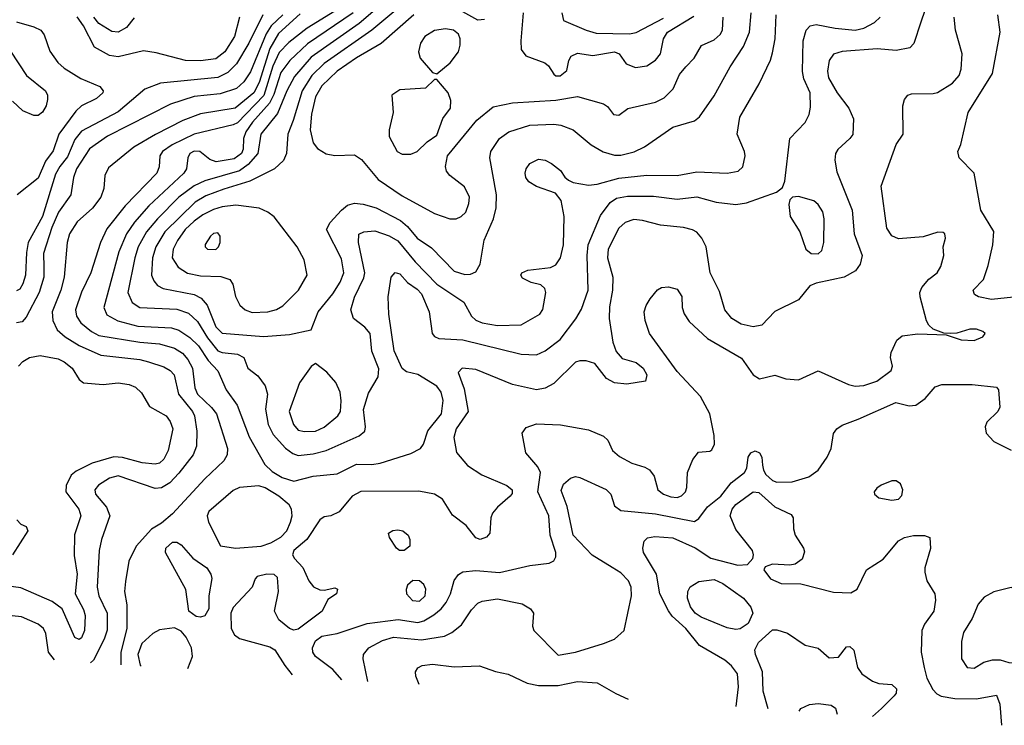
# Model space of a CAD drawing. Extents: x 1173029 to 1307123, y 522559 to 678521.
# Tile 333 of 623: x 1291800 to 1296344, y 523098 to 526353. Entities that reach past the tile are written whole.
import ezdxf

# ---------------------------------------------------------------- set-up
doc = ezdxf.new("R2010")
doc.units = 0

msp = doc.modelspace()

# ---------------------------------------------------------------- linework, layer by layer
at = {"layer": '0CON10XD'}
for points in [[(1293525, 526472.6), (1293366.6, 526335), (1293145, 526179.8), (1293068.3, 526091.7), (1293033.1, 526025), (1292989.7, 525920.3), (1292913.3, 525825), (1292899.8, 525735), (1292855, 525684.8), (1292814.7, 525655.3), (1292655, 525610), (1292605, 525586.7), (1292535.1, 525534.9), (1292435.7, 525435), (1292385.4, 525374.6), (1292347.2, 525305), (1292331.2, 525255), (1292298.9, 525095), (1292318.6, 525048.6), (1292354.8, 525024.8), (1292525, 525017.7), (1292579, 524999), (1292621.3, 524961.3), (1292666.1, 524885), (1292715, 524826.1), (1292735, 524817.5), (1292805, 524809.5), (1292833.8, 524795), (1292853.3, 524745), (1292899.8, 524709.8), (1292933.6, 524663.6), (1292944, 524625), (1292934.2, 524555.8), (1292947.1, 524485), (1292969.3, 524439.3), (1293027, 524377), (1293061.3, 524351.3), (1293085, 524342.5), (1293155, 524349.7), (1293215, 524365.3), (1293367.3, 524432.7), (1293392.2, 524455), (1293395.5, 524475), (1293386.6, 524555), (1293410.3, 524629.7), (1293454.1, 524705), (1293458, 524742), (1293425.5, 524824.5), (1293417.7, 524905), (1293393.6, 524935), (1293341.1, 524975), (1293328.2, 525015), (1293345, 525072.9), (1293387.5, 525162.5), (1293392.2, 525185), (1293363.2, 525325), (1293365, 525363.3), (1293387.5, 525375), (1293439.4, 525379.4), (1293505, 525356.5), (1293545, 525333.1), (1293625, 525236.3), (1293725, 525132.4), (1293849.5, 525049.5), (1293885.5, 524985.5), (1293905, 524966.6), (1293935, 524954.1), (1294005, 524942.7), (1294115, 524945.8), (1294201.2, 524995), (1294214.1, 525015.9), (1294228.8, 525095), (1294223.6, 525113.6), (1294205, 525130), (1294161.2, 525141.2), (1294121.2, 525161.2), (1294113.3, 525175), (1294116.7, 525185), (1294145, 525196.9), (1294250.3, 525209.7), (1294275, 525222.5), (1294296.5, 525255), (1294310.4, 525315), (1294312.1, 525445), (1294299.1, 525519.1), (1294272.5, 525552.5), (1294185.8, 525584.2), (1294150, 525605), (1294135.6, 525625), (1294132.2, 525645), (1294136.7, 525665), (1294155, 525690), (1294195, 525710), (1294225, 525705.6), (1294255, 525690), (1294296.6, 525656.6), (1294315.9, 525625.9), (1294332.3, 525612.3), (1294355, 525602), (1294425, 525590), (1294464.6, 525594.6), (1294565, 525621.3), (1294695, 525636.3), (1294835, 525634.1), (1294925, 525651.8), (1295065, 525644.6), (1295116.1, 525653.9), (1295136.9, 525675), (1295147.8, 525725), (1295145.4, 525745.4), (1295111.5, 525825), (1295123.2, 525903.2), (1295213.1, 526056.9), (1295265, 526166), (1295275, 526200), (1295285.8, 526264.2), (1295290.5, 526375)], [(1293274.7, 526405.3), (1293126.4, 526313.6), (1293041.6, 526248.4), (1292998.1, 526201.9), (1292968.6, 526138.6), (1292926.6, 526003.4), (1292805, 525877.2), (1292785, 525867.8), (1292604.9, 525825.1), (1292504.1, 525775.9), (1292459.3, 525745), (1292447.2, 525725), (1292444, 525675), (1292432.5, 525645), (1292287.1, 525495), (1292201.4, 525388.6), (1292172.2, 525325), (1292128.8, 525185), (1292085, 525095.7), (1292057.4, 525015), (1292061.6, 524985), (1292081.8, 524955), (1292131.5, 524915), (1292165, 524896.7), (1292355, 524865.2), (1292445, 524857.6), (1292515, 524838), (1292550.9, 524815), (1292576.1, 524786.1), (1292597.4, 524745), (1292608.9, 524655), (1292620.3, 524625), (1292685, 524564.7), (1292708.1, 524535), (1292759.7, 524375), (1292758, 524345), (1292742.2, 524317.8), (1292655.2, 524234.8), (1292505, 524074.3), (1292455, 524030), (1292407.6, 524002.4), (1292337.1, 523925), (1292304, 523856), (1292287.9, 523762.1), (1292283.5, 523715), (1292294.2, 523654.2), (1292294.8, 523545), (1292267.2, 523435), (1292266.4, 523376.6)], [(1293338.9, 526385), (1293128.9, 526241.1), (1293047.4, 526165), (1293005, 526108.8), (1292972.3, 526007.7), (1292952.6, 525967.4), (1292875, 525880), (1292843.1, 525835), (1292832.2, 525805), (1292831, 525755), (1292823.1, 525735), (1292790.5, 525710.5), (1292707, 525697), (1292677.7, 525707.7), (1292632, 525745), (1292605, 525745.8), (1292585.5, 525735), (1292576.1, 525715), (1292570, 525665), (1292557.3, 525645), (1292395.8, 525495), (1292330.3, 525419.7), (1292292.2, 525365), (1292258.3, 525281.7), (1292188.2, 525025), (1292202.2, 524992.2), (1292253.5, 524963.5), (1292345, 524939.8), (1292501.1, 524931.1), (1292535, 524920.3), (1292585, 524887.1), (1292625, 524848.3), (1292670.4, 524780.4), (1292713.8, 524733.8), (1292753.1, 524645), (1292804.3, 524574.3), (1292859.5, 524429.5), (1292931.9, 524301.9), (1292965, 524269.2), (1293011.1, 524241.1), (1293065, 524224.6), (1293155, 524247.8), (1293265, 524257.8), (1293355, 524302), (1293425, 524300.6), (1293463.4, 524306.6), (1293605, 524351.5), (1293650, 524375), (1293664.3, 524395), (1293683, 524457), (1293746.6, 524535), (1293753.6, 524596.4), (1293745.3, 524635), (1293725, 524662.3), (1293636.7, 524716.7), (1293585, 524729.2), (1293565, 524744.2), (1293527.6, 524825), (1293504.2, 524994.2), (1293500, 525075), (1293513.8, 525165), (1293532.6, 525187.4), (1293555, 525180.6), (1293590.2, 525140.2), (1293635, 525110), (1293655, 525087.9), (1293690, 525005), (1293704.1, 524905), (1293715, 524891.5), (1293735, 524883.1), (1293845, 524876.2), (1294115, 524810), (1294185, 524807.1), (1294225, 524826.2), (1294295, 524878.5), (1294367.2, 524972.8), (1294392.8, 525017.2), (1294423.8, 525105), (1294418.3, 525265), (1294424.3, 525315), (1294479.7, 525450.3), (1294525, 525510), (1294555, 525529.5), (1294605, 525538.8), (1294725, 525538.4), (1294835, 525524.7), (1294925, 525536.5), (1295015, 525511.3), (1295105, 525500), (1295155, 525507.7), (1295293.1, 525556.9), (1295320.5, 525579.5), (1295331.7, 525608.3), (1295354, 525805), (1295425, 525878), (1295443.3, 525915), (1295448.9, 525948.9), (1295447.5, 526015), (1295419.5, 526079.5), (1295413.3, 526113.3), (1295416.2, 526255), (1295430, 526305), (1295448.8, 526325), (1295475, 526330.5), (1295563.8, 526313.8), (1295655, 526305.3), (1295696.2, 526313.8), (1295745, 526339.5), (1295771.5, 526365)], [(1292741.7, 525571.7), (1292659.4, 525540.6), (1292609.1, 525510.9), (1292470, 525375), (1292427.7, 525305), (1292412.4, 525255), (1292408.4, 525175), (1292418.6, 525148.6), (1292436.3, 525126.3), (1292462.6, 525112.6), (1292605, 525084.8), (1292637.9, 525067.9), (1292665.5, 525035.5), (1292705, 524936.9), (1292735, 524907.1), (1292925, 524892), (1293045, 524900.5), (1293145, 524922.5), (1293177.5, 525005), (1293245, 525088.5), (1293278.4, 525141.6), (1293296.2, 525185), (1293285, 525250), (1293215.6, 525385), (1293232.1, 525417.9), (1293285.3, 525474.7), (1293313.3, 525496.7), (1293345, 525506.2), (1293385, 525502.7), (1293444.6, 525485.4), (1293556.9, 525426.9), (1293589.5, 525399.5), (1293635, 525345.4), (1293700.6, 525300.6), (1293805, 525192.9), (1293855, 525177.1), (1293881.1, 525178.9), (1293905, 525190), (1293924.5, 525225), (1293944.1, 525335.9), (1293986.8, 525435), (1293999.2, 525485), (1294000, 525545), (1293969.5, 525715), (1293974.6, 525745.4), (1294014.7, 525805.3), (1294058, 525835), (1294155, 525866), (1294265, 525871.2), (1294296.7, 525866.7), (1294355, 525844.6), (1294437.8, 525775), (1294493.1, 525743.1), (1294545, 525727.6), (1294575, 525727.6), (1294636.3, 525743.7), (1294683.6, 525766.4), (1294815, 525857.3), (1294915, 525887.1), (1294936.9, 525905), (1295005, 526001.4), (1295079.6, 526135), (1295140.8, 526229.2), (1295168.2, 526295), (1295176.4, 526385)], [(1293545, 526404.8), (1293425.1, 526304.9), (1293205, 526151.2), (1293148.8, 526095), (1293103.8, 526025), (1293062.7, 525887.3), (1293037.8, 525825), (1293031.5, 525735), (1293017.3, 525702.7), (1292975.3, 525664.7), (1292862, 525608), (1292741.7, 525571.7)], [(1295977.3, 526395), (1295959.1, 526340.9), (1295926.9, 526243.1), (1295907.3, 526222.7), (1295845, 526211.5), (1295758, 526218), (1295595, 526206.9), (1295556.2, 526193.8), (1295535.7, 526164.3), (1295527.6, 526115), (1295532.9, 526085), (1295572.5, 526015), (1295626.9, 525945), (1295648.2, 525895), (1295645, 525823.8), (1295631.9, 525805), (1295575, 525754.2), (1295564.5, 525735), (1295561.8, 525705), (1295571.9, 525651.9), (1295641.3, 525475), (1295651.3, 525365), (1295687.5, 525265), (1295678.9, 525225), (1295657.5, 525195), (1295605, 525166), (1295547.5, 525152.5), (1295475, 525138.2), (1295447.1, 525125), (1295395, 525060.6), (1295285, 525006.7), (1295225, 524944.5), (1295185, 524936.4), (1295129.1, 524949.1), (1295087.1, 524975), (1295054.4, 525015), (1295029.1, 525099.1), (1294986.4, 525185), (1294968.5, 525305), (1294947.8, 525345), (1294925, 525372.9), (1294905, 525384.4), (1294863.8, 525393.8), (1294757.5, 525405), (1294675, 525427.3), (1294635, 525430.7), (1294595, 525417.1), (1294565, 525391.5), (1294516.4, 525295), (1294512.4, 525255), (1294537.1, 525165), (1294536.5, 525105), (1294521.8, 525028.2), (1294520, 524975), (1294537.5, 524865), (1294552.3, 524822.3), (1294580.3, 524790.3), (1294645, 524771.8), (1294677.8, 524745), (1294694.2, 524715), (1294687.5, 524685), (1294602.4, 524672.4), (1294545, 524678.6), (1294507.9, 524697.9), (1294455, 524766.7), (1294415, 524780), (1294385, 524780), (1294365, 524772.5), (1294264.7, 524675.3), (1294225, 524653.6), (1294185, 524645.4), (1294075, 524670), (1293905, 524740), (1293842.5, 524745), (1293824.3, 524725), (1293850.7, 524650.7), (1293869.3, 524545), (1293814.1, 524465), (1293803.6, 524426.4), (1293816.3, 524356.3), (1293866.6, 524296.6), (1293932.9, 524252.9), (1294048, 524205), (1294072.9, 524185), (1294072.4, 524167.6), (1294064.3, 524155), (1294005.7, 524105), (1293982.6, 524077.4), (1293974.4, 524055), (1293970, 523985), (1293955, 523965.8), (1293925, 523955.6), (1293905, 523963.1), (1293860.3, 524020.3), (1293797.9, 524067.9), (1293751.1, 524141.1), (1293715, 524164.6), (1293641.4, 524178.6), (1293375, 524176.8), (1293334.8, 524155.2), (1293275, 524082.2), (1293236.7, 524065), (1293205, 524060), (1293185, 524045.7), (1293125.2, 523954.8), (1293065.4, 523905), (1293059.5, 523885), (1293068.2, 523868.2), (1293106.3, 523826.3), (1293134.7, 523764.7), (1293156.2, 523736.2), (1293185, 523722.5), (1293205, 523721.2), (1293255, 523732.5), (1293266.1, 523726.1), (1293262.5, 523705), (1293221.9, 523678.1), (1293195.5, 523625), (1293085, 523542.3), (1293065, 523537.3), (1293045.3, 523545.3), (1292995.7, 523585), (1292975.7, 523625), (1292993.8, 523715), (1292989.5, 523779.5), (1292973.9, 523793.9), (1292940, 523795), (1292896.1, 523783.9), (1292886.4, 523773.6), (1292872.5, 523735), (1292785, 523641.2), (1292774.4, 523615), (1292775.7, 523545), (1292791.4, 523515), (1292815, 523498.1), (1292955, 523460.6), (1292977, 523447), (1293023.5, 523373.5), (1293057.9, 523331.1)], [(1293945, 526354.4), (1293915, 526350.9), (1293845, 526389.6)], [(1294123.4, 526385), (1294112.3, 526255), (1294114.5, 526215), (1294136.6, 526186.6), (1294224.2, 526154.2), (1294240.2, 526140.2), (1294265, 526101.8), (1294275, 526094.6), (1294295, 526094)], [(1294302.5, 526385), (1294309.2, 526349.2), (1294415, 526304.2), (1294461, 526291), (1294615, 526287.5)], [(1292922.1, 526375), (1292857.3, 526245), (1292801.3, 526148.7), (1292760.2, 526109.8), (1292715, 526086.3), (1292449.2, 526060.8), (1292377.8, 526032.2), (1292255, 525927.6), (1292085, 525838.6), (1292055, 525800), (1292020, 525720), (1291985, 525675.2), (1291965, 525640.5), (1291905.5, 525445), (1291839.8, 525325), (1291830.9, 525279.1), (1291826.4, 525175), (1291815, 525134.3), (1291800.6, 525109.4), (1291785, 525101.8)], [(1291785, 526343.5), (1291865, 526320.8), (1291897.5, 526305), (1291913.7, 526283.7), (1291938.5, 526208.5), (1291975.5, 526155), (1292005, 526129.5), (1292081.7, 526081.7), (1292169.2, 526045), (1292185.4, 526025.4), (1292184.3, 526015), (1292155, 525989.1), (1292085, 525955.4), (1292058.9, 525931.1), (1291981.2, 525825), (1291955, 525748.6), (1291919.7, 525700.3), (1291885, 525621.8), (1291788.8, 525545)], [(1293014.5, 526375), (1292961.3, 526325), (1292937.5, 526287.5), (1292865, 526112.5), (1292833.7, 526066.3), (1292800.4, 526035), (1292725, 526011), (1292605, 525998.3), (1292496, 525964), (1292204.5, 525815), (1292122.2, 525757.8), (1292062.5, 525665), (1292048.9, 525625), (1292035.3, 525545), (1291979.8, 525465), (1291948.2, 525395), (1291910, 525275), (1291911.9, 525211.9)], [(1293095, 526380), (1292995, 526289.8), (1292955, 526220.8), (1292905, 526063.2), (1292880, 526015), (1292795, 525944.8), (1292635, 525918.4), (1292552.6, 525887.4), (1292426.5, 525823.5), (1292327.5, 525765), (1292209.8, 525670.2), (1292193.5, 525635), (1292188.5, 525575), (1292174.5, 525535), (1292136.3, 525483.7), (1292065, 525420.9), (1292029.1, 525365), (1292019.4, 525325), (1292005.2, 525164.8), (1291990.5, 525105), (1291949.7, 525005), (1291952.2, 524965), (1291972.8, 524922.8), (1292009.6, 524889.6), (1292075, 524849.8), (1292175.2, 524805.2), (1292355, 524785.3), (1292395, 524775.3), (1292465, 524751.3), (1292495, 524734.5), (1292512.7, 524715), (1292533.6, 524625), (1292597.5, 524545), (1292606.7, 524525), (1292616.9, 524455), (1292615.4, 524385), (1292600.8, 524345), (1292535, 524261.2), (1292492.8, 524217.2), (1292455, 524193.4), (1292425, 524191.2), (1292255, 524249.2), (1292215, 524238.2), (1292164.4, 524205.6), (1292147.3, 524185), (1292149.6, 524165), (1292201.2, 524105), (1292215.5, 524065), (1292176.8, 523955), (1292167.1, 523905), (1292157.8, 523735), (1292165.3, 523695), (1292203.3, 523615), (1292203.4, 523536.6), (1292190.6, 523495), (1292141.2, 523398.8), (1292126.5, 523387)], [(1292813.8, 526365), (1292791.4, 526275), (1292746.7, 526205), (1292705, 526172.8), (1292635, 526162.5), (1292565, 526164.7), (1292430.2, 526200.2), (1292371.4, 526208.6), (1292255, 526181.2), (1292215, 526187.9), (1292145.7, 526225.7), (1292093.8, 526325), (1292065, 526366.2)], [(1292328.3, 526361.7), (1292292.9, 526317.1), (1292255.2, 526294.8), (1292225, 526299.1), (1292165.5, 526335.5), (1292142.7, 526365)], [(1293618.8, 526375), (1293467.6, 526242.4), (1293355, 526177.8), (1293265, 526116.1), (1293195, 526048.4), (1293165, 525997.8), (1293146.7, 525916.7), (1293141.3, 525845), (1293155, 525784.4), (1293175, 525758.2), (1293215, 525733.8), (1293255, 525726.7), (1293345, 525729.6), (1293377.5, 525707.5), (1293455, 525616.4), (1293565, 525540.8), (1293715, 525458.8), (1293785, 525434.6), (1293815, 525434.6)], [(1293287.2, 523308.5), (1293245, 523355.4), (1293164.6, 523415), (1293152.7, 523435), (1293152, 523455), (1293165, 523487.5), (1293195, 523509.2), (1293265, 523521.5), (1293403, 523567), (1293546.9, 523586.9), (1293637.5, 523572.5), (1293665, 523580.6), (1293711.8, 523608.2), (1293745, 523636.1), (1293767.8, 523665), (1293788.2, 523705), (1293805, 523766), (1293825, 523794.2), (1293844.6, 523805.4), (1293905, 523812.5), (1294015, 523802.7), (1294155, 523834.7), (1294243.3, 523846.7), (1294265, 523856.2), (1294274.3, 523875), (1294274.5, 523895), (1294248.2, 523975), (1294241.6, 524065), (1294190.5, 524175), (1294202.9, 524265), (1294190.5, 524290.5), (1294135.5, 524355), (1294119.2, 524445), (1294137.9, 524472.1), (1294185, 524488.2), (1294296.2, 524483.8), (1294425, 524460.6), (1294495, 524431.2), (1294514.1, 524414.1), (1294536, 524365), (1294567.4, 524337.4), (1294625, 524307.1), (1294685, 524288.9), (1294706.2, 524276.2), (1294727.6, 524247.6), (1294745.6, 524185), (1294770.6, 524165), (1294805, 524151.9), (1294835, 524149.4), (1294855, 524157.3), (1294872.5, 524175), (1294879.3, 524195), (1294882.5, 524265), (1294906, 524324), (1294932.1, 524357.9), (1294985, 524362.5), (1294995, 524368.8), (1295006.9, 524395), (1295004.3, 524435), (1294985.4, 524535), (1294941.3, 524615), (1294835, 524730.4), (1294706.2, 524905), (1294686.2, 524965), (1294681.5, 525005), (1294690.6, 525035), (1294709.2, 525065), (1294743.3, 525106.7), (1294762.7, 525117.3), (1294795, 525120), (1294835, 525109.2), (1294855.4, 525075.4), (1294857.9, 525025), (1294866, 524996), (1294890.4, 524960.4), (1294975, 524882.2), (1295131.9, 524791.9), (1295185, 524714.5), (1295215, 524696.5), (1295285, 524714), (1295335.6, 524695.6), (1295395, 524692.2), (1295485, 524732.5), (1295625, 524670), (1295655, 524663.1), (1295695, 524665.6), (1295755.8, 524685), (1295822.5, 524735), (1295828.6, 524755), (1295819.2, 524795), (1295821.7, 524818.3), (1295848, 524875), (1295873.3, 524895), (1295945, 524904.4), (1296075, 524900), (1296145, 524876), (1296205, 524873.5), (1296245, 524890), (1296256.2, 524905), (1296245.4, 524915.4), (1296215, 524925.4), (1296185, 524925.4), (1296125, 524907.5), (1296095, 524906), (1296065, 524907.5), (1296015, 524926.2), (1295995, 524943.3), (1295984.5, 524964.5), (1295955.5, 525075), (1295954.5, 525095), (1295962.9, 525117.1), (1295995, 525155.6), (1296034.2, 525185), (1296051.4, 525215), (1296064.3, 525265), (1296062, 525305), (1296072.5, 525345), (1296070, 525365), (1296061.7, 525371.7), (1296037, 525373), (1295969.3, 525350.7), (1295855, 525341.8), (1295825, 525355.6), (1295801.9, 525391.9), (1295775.7, 525585), (1295845, 525777.5), (1295876.7, 525825), (1295876.2, 525955), (1295884, 525985), (1295898.8, 526005), (1295915, 526011.4), (1296015, 526012.5), (1296035, 526017.8), (1296105, 526060.9), (1296136.2, 526095), (1296145.3, 526124.7), (1296148.8, 526195), (1296118.5, 526305), (1296112.9, 526365)], [(1293815, 525434.6), (1293836.9, 525445), (1293858.2, 525465), (1293872.3, 525505), (1293875.4, 525535), (1293852.2, 525582.2), (1293784.7, 525634.7), (1293769.4, 525655), (1293765.6, 525675.6), (1293774.6, 525725), (1293910.3, 525889.7), (1293985, 525951.2), (1294075, 525969.5), (1294275, 525981.6), (1294375, 525998.2), (1294494.3, 525964.3), (1294512.7, 525952.7), (1294540, 525915), (1294565, 525912), (1294607, 525943), (1294735, 525972.5), (1294775, 525992.3), (1294815.9, 526034.1), (1294845, 526100.8), (1294874.7, 526135.3), (1294912.5, 526175), (1294946.8, 526233.2), (1295005, 526260), (1295032.7, 526285), (1295043.1, 526305), (1295047.3, 526365)], [(1294295, 526094), (1294325, 526118.8), (1294334.5, 526165.5), (1294345, 526184), (1294375, 526198.5), (1294445, 526187.5), (1294545, 526205.3), (1294566.1, 526195), (1294599, 526149), (1294642, 526132), (1294695, 526140.8), (1294735, 526166.2), (1294756.8, 526195), (1294770.7, 526265), (1294789.3, 526295), (1294911.3, 526368.7)], [(1294615, 526287.5), (1294645, 526293.4), (1294770.7, 526359.3)], [(1296415, 525076.2), (1296285, 525062.3), (1296225, 525074.5), (1296206.2, 525085), (1296200.8, 525105), (1296248.1, 525155), (1296269.7, 525219.7), (1296290.4, 525315), (1296296.1, 525376.1), (1296235.6, 525475), (1296204.3, 525644.3), (1296135.7, 525715.7), (1296129.2, 525745), (1296143.4, 525776.6), (1296177.9, 525925), (1296289.5, 526105), (1296324.5, 526295), (1296314.3, 526375)], [(1293725, 526102.5), (1293786.6, 526153.4), (1293824.4, 526205), (1293832.7, 526235), (1293832.9, 526265), (1293825, 526285.6), (1293802, 526305), (1293765, 526310.8), (1293715, 526302.5), (1293670, 526275), (1293649.4, 526245), (1293641.1, 526205), (1293648.6, 526175), (1293705, 526110), (1293725, 526102.5)], [(1291757.8, 526207.8), (1291831.4, 526095), (1291918.9, 526025), (1291928.9, 526005), (1291928.9, 525985), (1291922.2, 525955), (1291905, 525925.7), (1291885, 525911.1), (1291865, 525910.5), (1291815, 525931.9), (1291766.8, 525976.8)], [(1293605, 525733.3), (1293635, 525745.6), (1293680.2, 525789.8), (1293725, 525820.5), (1293753.5, 525896.5), (1293788, 525945), (1293789.5, 525979.5), (1293778, 526015), (1293725, 526077.5), (1293715, 526077.5), (1293672.5, 526037.5), (1293555, 526029.2), (1293517.5, 526005), (1293523.8, 525925), (1293504.4, 525845), (1293504.6, 525814.6), (1293542, 525745), (1293565, 525733.3), (1293605, 525733.3)], [(1295485, 525273.3), (1295501.4, 525288.6), (1295511.2, 525325), (1295512.1, 525435), (1295506.3, 525466.3), (1295485, 525500), (1295465, 525516.9), (1295395, 525538), (1295366.1, 525533.9), (1295355, 525522.5), (1295349.2, 525500.8), (1295355.5, 525445), (1295400.6, 525375), (1295428, 525295), (1295453.3, 525275), (1295485, 525273.3)], [(1292872.9, 525002.9), (1292945, 525004.7), (1292985, 525016.1), (1293015, 525032.3), (1293087.3, 525105), (1293126.7, 525175), (1293112.7, 525245), (1293081.1, 525305), (1292975, 525444), (1292945.4, 525465.4), (1292905, 525483.3), (1292796.9, 525496.9), (1292735, 525489.3), (1292695, 525477.7), (1292645, 525452.5), (1292605, 525423.5), (1292563, 525385), (1292528.1, 525335), (1292508.9, 525295), (1292504.2, 525255), (1292531, 525211), (1292574.4, 525184.4), (1292635, 525171.2), (1292727.7, 525167.7), (1292770, 525155), (1292783.2, 525133.2), (1292796.2, 525076.2), (1292816.2, 525036.2), (1292840.8, 525015), (1292872.9, 525002.9)], [(1292705, 525292.9), (1292717.8, 525305), (1292725.4, 525325.4), (1292725.5, 525355), (1292715, 525370), (1292695, 525366.9), (1292680, 525355), (1292656.4, 525316.4), (1292656.7, 525305), (1292667.5, 525295), (1292705, 525292.9)], [(1291911.9, 525211.9), (1291911, 525165), (1291890.2, 525095), (1291829.7, 524980.3), (1291810.8, 524959.2), (1291785, 524955.3)], [(1291795, 524754.3), (1291815, 524775.7), (1291845, 524794.3), (1291895, 524804.4), (1291978, 524788), (1292005, 524774.6), (1292041.5, 524745), (1292075, 524694), (1292095, 524677.5), (1292185, 524670), (1292255, 524677.9), (1292305, 524670.4), (1292335, 524657.5), (1292361.9, 524631.9), (1292398.7, 524568.7), (1292475.7, 524525), (1292495, 524498.8), (1292506.2, 524465), (1292485.3, 524365), (1292465, 524326.1), (1292445, 524307.5), (1292425, 524302.1), (1292365, 524308.9), (1292275, 524333.4), (1292235, 524335.8), (1292135, 524306.6), (1292059.9, 524270.1), (1292038, 524252), (1292014, 524205), (1292012.8, 524175), (1292072.2, 524095), (1292081.6, 524065), (1292052.8, 523977.2), (1292052.1, 523882.1), (1292064.7, 523795), (1292055.6, 523705), (1292095, 523632.9), (1292102.2, 523605), (1292099.7, 523535), (1292085, 523501.9), (1292075, 523493.3), (1292055, 523502.5), (1291995.5, 523635.5), (1291949.8, 523669.8), (1291805, 523732.4), (1291725, 523743.5)], [(1293114, 524454), (1293165, 524454.7), (1293205, 524472.8), (1293268.7, 524525), (1293280.3, 524545), (1293284, 524595), (1293279.6, 524635), (1293259.6, 524679.6), (1293217.2, 524727.2), (1293165, 524767.5), (1293145, 524753.3), (1293091.7, 524678.3), (1293043.6, 524545), (1293064.1, 524485), (1293085, 524460), (1293114, 524454)], [(1293407, 523300.8), (1293384.5, 523405), (1293386.5, 523425), (1293410.6, 523455), (1293475, 523490), (1293525.8, 523504.2), (1293655, 523493.1), (1293760.5, 523509.5), (1293795, 523526.4), (1293838.8, 523561.2), (1293885, 523631.5), (1293915, 523660.8), (1293935, 523670), (1294005, 523681.2), (1294118.5, 523658.5), (1294157.5, 523635), (1294170.6, 523615), (1294166.7, 523555), (1294173.1, 523535), (1294285, 523421.5), (1294365, 523436), (1294495, 523475.3), (1294545, 523495.4), (1294590, 523535), (1294624, 523695), (1294622.3, 523735), (1294610, 523765), (1294575, 523800.9), (1294535, 523826.2), (1294442.4, 523882.4), (1294355, 523975.6), (1294326.7, 524106.7), (1294298.3, 524181.7), (1294310.2, 524209.8), (1294341.9, 524238.1), (1294365, 524245.5), (1294385, 524240.9), (1294505.9, 524185.9), (1294527.5, 524165), (1294545, 524110), (1294575, 524089.4), (1294735, 524072.9), (1294915, 524038.2), (1294935, 524052.2), (1294974.2, 524105.8), (1295035.4, 524154.6), (1295083, 524217), (1295145.5, 524265), (1295156.5, 524285), (1295162.5, 524335), (1295175, 524355.6), (1295195, 524363.6), (1295215, 524354.4), (1295224.6, 524335), (1295227.8, 524297.8), (1295232, 524275), (1295244, 524255), (1295275, 524228.1), (1295295, 524219.1), (1295365, 524221.8), (1295442, 524245), (1295485, 524274.3), (1295526.9, 524335), (1295544.3, 524375), (1295555.7, 524444.3), (1295570.8, 524465), (1295595, 524482.9), (1295670.2, 524509.8), (1295843, 524587), (1295905, 524571.8), (1295935, 524574.7), (1295979.2, 524605), (1296025, 524658.9), (1296055, 524670), (1296195, 524670), (1296308.3, 524658.3), (1296317.5, 524645), (1296323.3, 524565), (1296313.8, 524545), (1296263.7, 524496.3), (1296256, 524475), (1296260, 524445), (1296295, 524406.6), (1296375, 524367.7)], [(1292795.3, 523915.3), (1292915, 523924.7), (1292959.7, 523940.3), (1293005, 523965.3), (1293032.8, 523995), (1293049.7, 524035), (1293057.3, 524065), (1293054.2, 524095.8), (1293043.3, 524115), (1292995.4, 524155.4), (1292932.9, 524192.9), (1292903, 524203), (1292815, 524195.5), (1292785, 524181.5), (1292672.2, 524085), (1292665.6, 524065), (1292671.1, 524035), (1292726.7, 523926.7), (1292795.3, 523915.3)], [(1295825, 524136.7), (1295855, 524141.9), (1295871.7, 524158.3), (1295875.6, 524185), (1295865, 524212), (1295845, 524225.7), (1295825, 524225.6), (1295775, 524205.5), (1295755, 524192.5), (1295742.9, 524175), (1295745, 524163.8), (1295765, 524147.1), (1295825, 524136.7)], [(1295106.3, 523184.5), (1295116.8, 523275), (1295112.5, 523335), (1295085, 523371.9), (1295055, 523398.5), (1294936.8, 523466.8), (1294874.2, 523545), (1294811.7, 523601.7), (1294794.4, 523625.6), (1294754.6, 523705), (1294738.6, 523795), (1294678.9, 523895), (1294675.4, 523915), (1294682.4, 523947.6), (1294697.5, 523962.5), (1294730.5, 523969.5), (1294815, 523963.6), (1294916.6, 523916.6), (1294989.3, 523869.3), (1295113.8, 523836.2), (1295159.5, 523840.5), (1295182.9, 523867.1), (1295186.9, 523885), (1295182.2, 523905), (1295105, 524001.4), (1295078.2, 524065), (1295088, 524095), (1295105, 524116.7), (1295185, 524175.3), (1295211.5, 524171.5), (1295285, 524105.3), (1295360.2, 524070.2), (1295369.4, 524055), (1295370.8, 524005), (1295378.2, 523975), (1295417.5, 523915), (1295422, 523898), (1295411.5, 523865), (1295378.3, 523841.7), (1295355, 523836.4), (1295275, 523841.5), (1295240.6, 523829.4), (1295234, 523815), (1295265, 523774.4), (1295315, 523752.5), (1295405, 523750.6), (1295555, 523712.7), (1295635, 523709.4), (1295665, 523726.2), (1295708.1, 523815), (1295785.2, 523864.8), (1295855, 523949.4), (1295883.3, 523965), (1295925, 523974.3), (1295975, 523974), (1296000, 523965), (1296003.9, 523913.9), (1295976.9, 523825), (1295976.9, 523805), (1295986.9, 523765), (1296022.9, 523705), (1296026.9, 523675), (1296018.9, 523625), (1295975.3, 523564.7), (1295962.7, 523535), (1295961.1, 523435), (1295973.5, 523365), (1295986.2, 523316.2), (1296013.8, 523263.8), (1296032.6, 523242.6), (1296053, 523233), (1296115, 523221.2), (1296215, 523220.2), (1296307.7, 523237.7), (1296323.8, 523195), (1296331.8, 523098.2)], [(1291786.1, 524046.1), (1291805, 524026.7), (1291830, 524015), (1291837.5, 523995), (1291767.1, 523885)], [(1293575, 523904.3), (1293552.5, 523905), (1293538.8, 523915), (1293506.7, 523965), (1293502.5, 523985), (1293522.7, 523997.3), (1293545, 524000), (1293567.5, 523995), (1293592.5, 523975), (1293600, 523955), (1293600, 523925), (1293575, 523904.3)], [(1292635, 523596.9), (1292615, 523600), (1292581.2, 523625), (1292566.4, 523725), (1292473.1, 523895), (1292474.5, 523915.5), (1292505, 523943.1), (1292525, 523943.3), (1292545, 523931.1), (1292599.7, 523869.7), (1292662.9, 523825), (1292681.8, 523795), (1292686.5, 523775), (1292672.9, 523695), (1292672.7, 523635), (1292655, 523603.6), (1292635, 523596.9)], [(1293645, 523670), (1293670.8, 523695), (1293675, 523726), (1293665, 523747.3), (1293645, 523764.6), (1293615, 523765.4), (1293590.5, 523745), (1293583.1, 523725), (1293584.6, 523705), (1293613.2, 523673.2), (1293645, 523670)], [(1295105, 523539.6), (1295065, 523548), (1294945, 523597.6), (1294917.7, 523615), (1294895.8, 523645), (1294881.7, 523685), (1294883, 523715), (1294895, 523736.5), (1294935, 523760.9), (1295005, 523770), (1295045, 523752.8), (1295140, 523685), (1295173.7, 523643.7), (1295183.8, 523615), (1295161.6, 523568.4), (1295125, 523542.5), (1295105, 523539.6)], [(1296205, 523361.9), (1296250.3, 523389.7), (1296289.1, 523400.9), (1296325, 523400.3), (1296365, 523387.3), (1296393.5, 523386.5), (1296425, 523420.9), (1296467.2, 523525), (1296471.7, 523605), (1296466.8, 523635), (1296446.6, 523685), (1296412.6, 523722.6), (1296375, 523733.2), (1296295, 523713.2), (1296250.6, 523689.4), (1296223.1, 523656.9), (1296195, 523590.8), (1296156, 523526), (1296146.9, 523485), (1296146.2, 523405), (1296173.3, 523365), (1296205, 523361.9)], [(1291960, 523399.4), (1291933.4, 523435), (1291920.9, 523520.9), (1291909.2, 523545), (1291884.8, 523564.8), (1291808.5, 523598.5), (1291765, 523603.8), (1291735, 523600.9), (1291709.5, 523590.5), (1291666.5, 523545), (1291651.5, 523505), (1291645.8, 523422.7)], [(1292576.3, 523359.5), (1292596.9, 523415), (1292593.3, 523455), (1292568.9, 523505), (1292545, 523533.1), (1292515, 523547.8), (1292445, 523539.2), (1292415, 523522.1), (1292363.4, 523475), (1292345.3, 523425), (1292356.7, 523375), (1292360, 523371.1)], [(1295254.7, 523174.5), (1295231.9, 523255), (1295227.4, 523345), (1295195.4, 523425), (1295193.2, 523446.8), (1295209.3, 523480.7), (1295275, 523539.2), (1295295, 523539.2), (1295342.8, 523522.8), (1295425, 523468), (1295485, 523453.3), (1295535, 523410), (1295578.3, 523411.7), (1295615, 523460), (1295631.7, 523461.7), (1295650, 523445), (1295666, 523365), (1295686.9, 523335), (1295735, 523301.2), (1295765, 523290.5), (1295825, 523285.7), (1295847, 523267), (1295845, 523246.7), (1295835, 523234.2), (1295776.9, 523175), (1295735, 523139)], [(1293643.6, 523285.6), (1293628.5, 523325), (1293626.7, 523345), (1293637.1, 523362.9), (1293656.7, 523373.3), (1293705, 523379.7), (1293805, 523367.8), (1293922.2, 523372.2), (1293995.8, 523345.8), (1294053.9, 523333.9), (1294142.6, 523292.6), (1294195, 523281.8), (1294285, 523281.6), (1294375, 523300.4), (1294465, 523293.3), (1294550.8, 523245), (1294607.7, 523219)], [(1295397.2, 523162.8), (1295405, 523175.8), (1295445, 523194.3), (1295485, 523198.5), (1295545, 523191.1), (1295565, 523177.5), (1295572.3, 523149)]]:
    msp.add_lwpolyline(points, dxfattribs=at)

doc.saveas('drawing.dxf')
